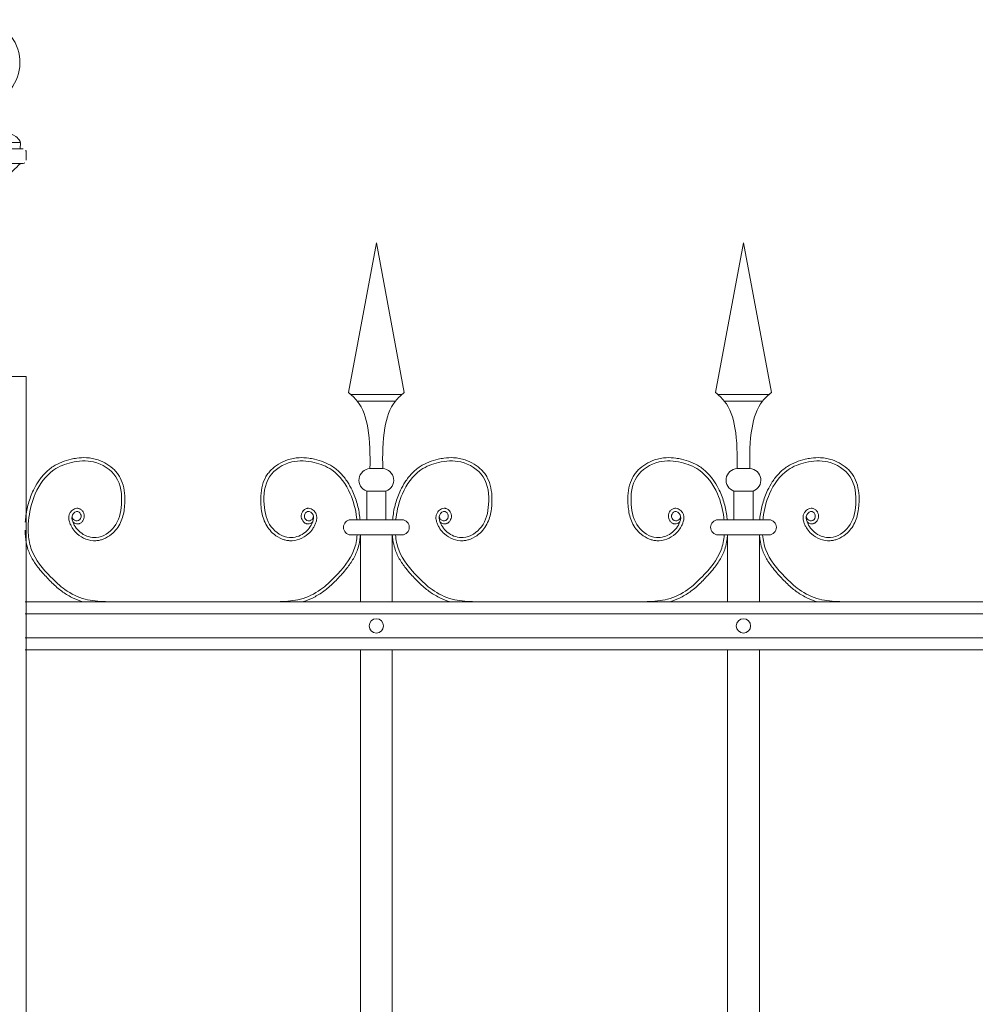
# Model space of a CAD drawing. Header units: millimetres. Extents: x 6567289036 to 6568990308, y 5976640423 to 5977332400.
# Tile 266 of 334: x 6568274420 to 6568275012, y 5976808978 to 5976809588. Entities that reach past the tile are written whole.
import ezdxf

# ---------------------------------------------------------------- set-up
doc = ezdxf.new("R2010")
doc.units = ezdxf.units.MM
doc.layers.add('01_widok', color=7, linetype='Continuous', lineweight=13)

# ---------------------------------------------------------------- blocks, each defined once
blk = doc.blocks.new('A$C6D0402AF')
at = {"layer": '01_widok'}
for p, q in [((0.26249, 1.4602), (0.28, 1.55381)), ((0.29751, 1.4602), (0.28, 1.55381)), ((0.49249, 1.4602), (0.51, 1.55381)), ((0.52751, 1.4602), (0.51, 1.55381)), ((0.28, 1.45881), (0.264, 1.45881)), ((0.28, 1.45881), (0.296, 1.45881)), ((0.51, 1.45881), (0.494, 1.45881)), ((0.51, 1.45881), (0.526, 1.45881)), ((0.28, 1.45481), (0.268, 1.45481)), ((0.28, 1.45481), (0.292, 1.45481)), ((0.51, 1.45481), (0.498, 1.45481)), ((0.51, 1.45481), (0.522, 1.45481)), ((0.28, 1.41247), (0.27601, 1.41247)), ((0.28, 1.41247), (0.28399, 1.41247)), ((0.51, 1.41247), (0.50601, 1.41247)), ((0.51, 1.41247), (0.51399, 1.41247)), ((0.27401, 1.39847), (0.28, 1.39847)), ((0.27401, 1.39847), (0.27401, 1.38047)), ((0.28599, 1.39847), (0.28, 1.39847)), ((0.28599, 1.39847), (0.28599, 1.38047)), ((0.50401, 1.39847), (0.51, 1.39847)), ((0.50401, 1.39847), (0.50401, 1.38047)), ((0.51599, 1.39847), (0.51, 1.39847)), ((0.51599, 1.39847), (0.51599, 1.38047)), ((0.28, 1.38047), (0.264, 1.38047)), ((0.28, 1.38047), (0.296, 1.38047)), ((0.51, 1.38047), (0.494, 1.38047)), ((0.51, 1.38047), (0.526, 1.38047)), ((0.27, 1.371), (0.264, 1.371)), ((0.27, 1.371), (0.27, 1.329)), ((0.27, 1.371), (0.29, 1.371)), ((0.29, 1.371), (0.29, 1.329)), ((0.29, 1.371), (0.296, 1.371)), ((0.5, 1.371), (0.494, 1.371)), ((0.5, 1.371), (0.5, 1.329)), ((0.5, 1.371), (0.52, 1.371)), ((0.52, 1.371), (0.52, 1.329)), ((0.52, 1.371), (0.526, 1.371)), ((2.57, 1.329), (0.06, 1.329)), ((0.06, 1.3215), (2.57, 1.3215)), ((0.06, 1.3065), (2.57, 1.3065)), ((2.57, 1.299), (0.06, 1.299)), ((0.27, 1.299), (0.27, 0.819)), ((0.29, 1.299), (0.29, 0.819)), ((0.5, 1.299), (0.5, 0.819)), ((0.52, 1.299), (0.52, 0.819))]:
    blk.add_line(p, q, dxfattribs=at)
for centre in [(0.28, 1.314), (0.51, 1.314)]:
    blk.add_circle(centre, 0.0045, dxfattribs=at)
for centre, radius, start, end in [((0.27627, 1.40529), 0.00718, 92.05804, 251.68172), ((0.28373, 1.40529), 0.00718, 288.31828, 87.94196), ((0.50627, 1.40529), 0.00718, 92.05804, 251.68172), ((0.51373, 1.40529), 0.00718, 288.31828, 87.94196), ((0.26411, 1.37573), 0.00473, 91.38218, 268.61782), ((0.29589, 1.37573), 0.00473, 271.38218, 88.61782), ((0.49411, 1.37573), 0.00473, 91.38218, 268.61782), ((0.52589, 1.37573), 0.00473, 271.38218, 88.61782)]:
    blk.add_arc(centre, radius, start, end, dxfattribs=at)
for points in [[(0.26249, 1.4602), (0.268, 1.45481), (0.27464, 1.43812), (0.27601, 1.41247)], [(0.29751, 1.4602), (0.292, 1.45481), (0.28536, 1.43812), (0.28399, 1.41247)], [(0.49249, 1.4602), (0.498, 1.45481), (0.50464, 1.43812), (0.50601, 1.41247)], [(0.52751, 1.4602), (0.522, 1.45481), (0.51536, 1.43812), (0.51399, 1.41247)], [(0.06218, 1.38047), (0.06178, 1.37621), (0.06201, 1.371)]]:
    blk.add_spline(points, degree=3, dxfattribs=at)
for points, knots in [([(0.08986, 1.37922), (0.09096, 1.37757), (0.09339, 1.37789), (0.09396, 1.37807), (0.09418, 1.37815), (0.0946, 1.37836), (0.0948, 1.37847), (0.09546, 1.37894), (0.09585, 1.37936), (0.09646, 1.38027), (0.09669, 1.38076), (0.09699, 1.3818), (0.09706, 1.38234), (0.09704, 1.38319), (0.097, 1.3835), (0.09688, 1.38409), (0.09679, 1.38437), (0.09648, 1.38516), (0.0962, 1.38563), (0.09549, 1.38648), (0.09507, 1.38686), (0.09429, 1.38729), (0.09401, 1.38741), (0.0935, 1.38756), (0.09327, 1.3876), (0.09283, 1.38764), (0.09261, 1.38765), (0.09184, 1.3876), (0.09132, 1.38745), (0.09038, 1.38704), (0.08996, 1.38678), (0.0892, 1.38617), (0.08885, 1.38583), (0.08835, 1.3852), (0.08817, 1.38493), (0.08786, 1.38437), (0.08773, 1.38409), (0.08753, 1.38353), (0.08745, 1.38324), (0.08729, 1.38238), (0.08728, 1.3818), (0.08737, 1.38073), (0.08747, 1.38022), (0.08768, 1.37942), (0.08778, 1.37911), (0.08801, 1.37846), (0.08814, 1.37811), (0.08842, 1.37743), (0.08858, 1.37709), (0.08906, 1.3761), (0.08943, 1.37546), (0.09063, 1.37364), (0.09158, 1.37254), (0.09423, 1.37019), (0.09606, 1.36909), (0.10004, 1.36762), (0.10218, 1.36725), (0.10512, 1.36741), (0.10591, 1.36752), (0.10745, 1.36786), (0.1082, 1.36809), (0.1108, 1.36908), (0.11253, 1.37012), (0.1153, 1.37238), (0.11641, 1.37352), (0.11831, 1.376), (0.11909, 1.37732), (0.12037, 1.38006), (0.12086, 1.38148), (0.12162, 1.38434), (0.12188, 1.38578), (0.12221, 1.38832), (0.12231, 1.38942), (0.12244, 1.39164), (0.12247, 1.39275), (0.12242, 1.3961), (0.1222, 1.39834), (0.12127, 1.4027), (0.12056, 1.40482), (0.11904, 1.40768), (0.11851, 1.40853), (0.11732, 1.41014), (0.11666, 1.41091), (0.11455, 1.41306), (0.11295, 1.41432), (0.1095, 1.41644), (0.10765, 1.4173), (0.10453, 1.41835), (0.1033, 1.41867), (0.10082, 1.41913), (0.09958, 1.41926), (0.09634, 1.41941), (0.09434, 1.4193), (0.09115, 1.41887), (0.08993, 1.41864), (0.08676, 1.41791), (0.08482, 1.41733), (0.08104, 1.41583), (0.07921, 1.41491), (0.07654, 1.41318), (0.07562, 1.41251), (0.07388, 1.41106), (0.07305, 1.41028), (0.07069, 1.40783), (0.06929, 1.40604), (0.06696, 1.40249), (0.06599, 1.40075), (0.06384, 1.39627), (0.06283, 1.3935), (0.06126, 1.38785), (0.06072, 1.38498), (0.06029, 1.38152), (0.06023, 1.381), (0.06, 1.379)], [4.6165, 4.6165, 4.6165, 4.6165, 5.188367, 5.188367, 5.549428, 5.549428, 5.910489, 5.910489, 6.837983, 6.837983, 7.765478, 7.765478, 8.692972, 8.692972, 9.190028, 9.190028, 9.687083, 9.687083, 10.618534, 10.618534, 11.549985, 11.549985, 12.010547, 12.010547, 12.33998, 12.33998, 12.669414, 12.669414, 13.561099, 13.561099, 14.452783, 14.452783, 15.344467, 15.344467, 15.940368, 15.940368, 16.492607, 16.492607, 17.044846, 17.044846, 18.200205, 18.200205, 19.355563, 19.355563, 20.151118, 20.151118, 21.100453, 21.100453, 22.049789, 22.049789, 23.94846, 23.94846, 27.745803, 27.745803, 33.221248, 33.221248, 38.696693, 38.696693, 40.725069, 40.725069, 42.753445, 42.753445, 47.908007, 47.908007, 52.041948, 52.041948, 56.17589, 56.17589, 60.309831, 60.309831, 64.342201, 64.342201, 67.40836, 67.40836, 70.47452, 70.47452, 76.606839, 76.606839, 82.739158, 82.739158, 85.455708, 85.455708, 88.172258, 88.172258, 93.605357, 93.605357, 99.038456, 99.038456, 102.482403, 102.482403, 105.92635, 105.92635, 111.504268, 111.504268, 114.996104, 114.996104, 120.708661, 120.708661, 126.421218, 126.421218, 129.587167, 129.587167, 132.753115, 132.753115, 139.085012, 139.085012, 144.64085, 144.64085, 153.114925, 153.114925, 161.589001, 161.589001, 163.11027, 163.11027, 163.11027, 163.11027]), ([(0.24014, 1.37922), (0.23904, 1.37757), (0.23661, 1.37789), (0.23604, 1.37807), (0.23582, 1.37815), (0.2354, 1.37836), (0.2352, 1.37847), (0.23454, 1.37894), (0.23415, 1.37936), (0.23354, 1.38027), (0.23331, 1.38076), (0.23301, 1.3818), (0.23294, 1.38234), (0.23296, 1.38319), (0.233, 1.3835), (0.23312, 1.38409), (0.23321, 1.38437), (0.23352, 1.38516), (0.2338, 1.38563), (0.23451, 1.38648), (0.23493, 1.38686), (0.23571, 1.38729), (0.23599, 1.38741), (0.2365, 1.38756), (0.23673, 1.3876), (0.23717, 1.38764), (0.23739, 1.38765), (0.23816, 1.3876), (0.23868, 1.38745), (0.23962, 1.38704), (0.24004, 1.38678), (0.2408, 1.38617), (0.24115, 1.38583), (0.24165, 1.3852), (0.24183, 1.38493), (0.24214, 1.38437), (0.24227, 1.38409), (0.24247, 1.38353), (0.24255, 1.38324), (0.24271, 1.38238), (0.24272, 1.3818), (0.24263, 1.38073), (0.24253, 1.38022), (0.24232, 1.37942), (0.24222, 1.37911), (0.24199, 1.37846), (0.24186, 1.37811), (0.24158, 1.37743), (0.24142, 1.37709), (0.24094, 1.3761), (0.24057, 1.37546), (0.23937, 1.37364), (0.23842, 1.37254), (0.23577, 1.37019), (0.23394, 1.36909), (0.22996, 1.36762), (0.22782, 1.36725), (0.22488, 1.36741), (0.22409, 1.36752), (0.22255, 1.36786), (0.2218, 1.36809), (0.2192, 1.36908), (0.21747, 1.37012), (0.2147, 1.37238), (0.21359, 1.37352), (0.21169, 1.376), (0.21091, 1.37732), (0.20963, 1.38006), (0.20914, 1.38148), (0.20838, 1.38434), (0.20812, 1.38578), (0.20779, 1.38832), (0.20769, 1.38942), (0.20756, 1.39164), (0.20753, 1.39275), (0.20758, 1.3961), (0.2078, 1.39834), (0.20873, 1.4027), (0.20944, 1.40482), (0.21096, 1.40768), (0.21149, 1.40853), (0.21268, 1.41014), (0.21334, 1.41091), (0.21545, 1.41306), (0.21705, 1.41432), (0.2205, 1.41644), (0.22235, 1.4173), (0.22547, 1.41835), (0.2267, 1.41867), (0.22918, 1.41913), (0.23042, 1.41926), (0.23366, 1.41941), (0.23566, 1.4193), (0.23885, 1.41887), (0.24007, 1.41864), (0.24324, 1.41791), (0.24518, 1.41733), (0.24896, 1.41583), (0.25079, 1.41491), (0.25346, 1.41318), (0.25438, 1.41251), (0.25612, 1.41106), (0.25695, 1.41028), (0.25931, 1.40783), (0.26071, 1.40604), (0.26304, 1.40249), (0.26401, 1.40075), (0.26616, 1.39627), (0.26717, 1.3935), (0.26874, 1.38785), (0.26928, 1.38498), (0.26971, 1.38152), (0.26977, 1.381), (0.26983, 1.38047)], [4.6165, 4.6165, 4.6165, 4.6165, 5.188367, 5.188367, 5.549428, 5.549428, 5.910489, 5.910489, 6.837983, 6.837983, 7.765478, 7.765478, 8.692972, 8.692972, 9.190028, 9.190028, 9.687083, 9.687083, 10.618534, 10.618534, 11.549985, 11.549985, 12.010547, 12.010547, 12.33998, 12.33998, 12.669414, 12.669414, 13.561099, 13.561099, 14.452783, 14.452783, 15.344467, 15.344467, 15.940368, 15.940368, 16.492607, 16.492607, 17.044846, 17.044846, 18.200205, 18.200205, 19.355563, 19.355563, 20.151118, 20.151118, 21.100453, 21.100453, 22.049789, 22.049789, 23.94846, 23.94846, 27.745803, 27.745803, 33.221248, 33.221248, 38.696693, 38.696693, 40.725069, 40.725069, 42.753445, 42.753445, 47.908007, 47.908007, 52.041948, 52.041948, 56.17589, 56.17589, 60.309831, 60.309831, 64.342201, 64.342201, 67.40836, 67.40836, 70.47452, 70.47452, 76.606839, 76.606839, 82.739158, 82.739158, 85.455708, 85.455708, 88.172258, 88.172258, 93.605357, 93.605357, 99.038456, 99.038456, 102.482403, 102.482403, 105.92635, 105.92635, 111.504268, 111.504268, 114.996104, 114.996104, 120.708661, 120.708661, 126.421218, 126.421218, 129.587167, 129.587167, 132.753115, 132.753115, 139.085012, 139.085012, 144.64085, 144.64085, 153.114925, 153.114925, 161.589001, 161.589001, 163.11027, 163.11027, 163.11027, 163.11027]), ([(0.31986, 1.37922), (0.32096, 1.37757), (0.32339, 1.37789), (0.32396, 1.37807), (0.32418, 1.37815), (0.3246, 1.37836), (0.3248, 1.37847), (0.32546, 1.37894), (0.32585, 1.37936), (0.32646, 1.38027), (0.32669, 1.38076), (0.32699, 1.3818), (0.32706, 1.38234), (0.32704, 1.38319), (0.327, 1.3835), (0.32688, 1.38409), (0.32679, 1.38437), (0.32648, 1.38516), (0.3262, 1.38563), (0.32549, 1.38648), (0.32507, 1.38686), (0.32429, 1.38729), (0.32401, 1.38741), (0.3235, 1.38756), (0.32327, 1.3876), (0.32283, 1.38764), (0.32261, 1.38765), (0.32184, 1.3876), (0.32132, 1.38745), (0.32038, 1.38704), (0.31996, 1.38678), (0.3192, 1.38617), (0.31885, 1.38583), (0.31835, 1.3852), (0.31817, 1.38493), (0.31786, 1.38437), (0.31773, 1.38409), (0.31753, 1.38353), (0.31745, 1.38324), (0.31729, 1.38238), (0.31728, 1.3818), (0.31737, 1.38073), (0.31747, 1.38022), (0.31768, 1.37942), (0.31778, 1.37911), (0.31801, 1.37846), (0.31814, 1.37811), (0.31842, 1.37743), (0.31858, 1.37709), (0.31906, 1.3761), (0.31943, 1.37546), (0.32063, 1.37364), (0.32158, 1.37254), (0.32423, 1.37019), (0.32606, 1.36909), (0.33004, 1.36762), (0.33218, 1.36725), (0.33512, 1.36741), (0.33591, 1.36752), (0.33745, 1.36786), (0.3382, 1.36809), (0.3408, 1.36908), (0.34253, 1.37012), (0.3453, 1.37238), (0.34641, 1.37352), (0.34831, 1.376), (0.34909, 1.37732), (0.35037, 1.38006), (0.35086, 1.38148), (0.35162, 1.38434), (0.35188, 1.38578), (0.35221, 1.38832), (0.35231, 1.38942), (0.35244, 1.39164), (0.35247, 1.39275), (0.35242, 1.3961), (0.3522, 1.39834), (0.35127, 1.4027), (0.35056, 1.40482), (0.34904, 1.40768), (0.34851, 1.40853), (0.34732, 1.41014), (0.34666, 1.41091), (0.34455, 1.41306), (0.34295, 1.41432), (0.3395, 1.41644), (0.33765, 1.4173), (0.33453, 1.41835), (0.3333, 1.41867), (0.33082, 1.41913), (0.32958, 1.41926), (0.32634, 1.41941), (0.32434, 1.4193), (0.32115, 1.41887), (0.31993, 1.41864), (0.31676, 1.41791), (0.31482, 1.41733), (0.31104, 1.41583), (0.30921, 1.41491), (0.30654, 1.41318), (0.30562, 1.41251), (0.30388, 1.41106), (0.30305, 1.41028), (0.30069, 1.40783), (0.29929, 1.40604), (0.29696, 1.40249), (0.29599, 1.40075), (0.29384, 1.39627), (0.29283, 1.3935), (0.29126, 1.38785), (0.29072, 1.38498), (0.29029, 1.38152), (0.29023, 1.381), (0.29017, 1.38047)], [4.6165, 4.6165, 4.6165, 4.6165, 5.188367, 5.188367, 5.549428, 5.549428, 5.910489, 5.910489, 6.837983, 6.837983, 7.765478, 7.765478, 8.692972, 8.692972, 9.190028, 9.190028, 9.687083, 9.687083, 10.618534, 10.618534, 11.549985, 11.549985, 12.010547, 12.010547, 12.33998, 12.33998, 12.669414, 12.669414, 13.561099, 13.561099, 14.452783, 14.452783, 15.344467, 15.344467, 15.940368, 15.940368, 16.492607, 16.492607, 17.044846, 17.044846, 18.200205, 18.200205, 19.355563, 19.355563, 20.151118, 20.151118, 21.100453, 21.100453, 22.049789, 22.049789, 23.94846, 23.94846, 27.745803, 27.745803, 33.221248, 33.221248, 38.696693, 38.696693, 40.725069, 40.725069, 42.753445, 42.753445, 47.908007, 47.908007, 52.041948, 52.041948, 56.17589, 56.17589, 60.309831, 60.309831, 64.342201, 64.342201, 67.40836, 67.40836, 70.47452, 70.47452, 76.606839, 76.606839, 82.739158, 82.739158, 85.455708, 85.455708, 88.172258, 88.172258, 93.605357, 93.605357, 99.038456, 99.038456, 102.482403, 102.482403, 105.92635, 105.92635, 111.504268, 111.504268, 114.996104, 114.996104, 120.708661, 120.708661, 126.421218, 126.421218, 129.587167, 129.587167, 132.753115, 132.753115, 139.085012, 139.085012, 144.64085, 144.64085, 153.114925, 153.114925, 161.589001, 161.589001, 163.11027, 163.11027, 163.11027, 163.11027]), ([(0.47014, 1.37922), (0.46904, 1.37757), (0.46661, 1.37789), (0.46604, 1.37807), (0.46582, 1.37815), (0.4654, 1.37836), (0.4652, 1.37847), (0.46454, 1.37894), (0.46415, 1.37936), (0.46354, 1.38027), (0.46331, 1.38076), (0.46301, 1.3818), (0.46294, 1.38234), (0.46296, 1.38319), (0.463, 1.3835), (0.46312, 1.38409), (0.46321, 1.38437), (0.46352, 1.38516), (0.4638, 1.38563), (0.46451, 1.38648), (0.46493, 1.38686), (0.46571, 1.38729), (0.46599, 1.38741), (0.4665, 1.38756), (0.46673, 1.3876), (0.46717, 1.38764), (0.46739, 1.38765), (0.46816, 1.3876), (0.46868, 1.38745), (0.46962, 1.38704), (0.47004, 1.38678), (0.4708, 1.38617), (0.47115, 1.38583), (0.47165, 1.3852), (0.47183, 1.38493), (0.47214, 1.38437), (0.47227, 1.38409), (0.47247, 1.38353), (0.47255, 1.38324), (0.47271, 1.38238), (0.47272, 1.3818), (0.47263, 1.38073), (0.47253, 1.38022), (0.47232, 1.37942), (0.47222, 1.37911), (0.47199, 1.37846), (0.47186, 1.37811), (0.47158, 1.37743), (0.47142, 1.37709), (0.47094, 1.3761), (0.47057, 1.37546), (0.46937, 1.37364), (0.46842, 1.37254), (0.46577, 1.37019), (0.46394, 1.36909), (0.45996, 1.36762), (0.45782, 1.36725), (0.45488, 1.36741), (0.45409, 1.36752), (0.45255, 1.36786), (0.4518, 1.36809), (0.4492, 1.36908), (0.44747, 1.37012), (0.4447, 1.37238), (0.44359, 1.37352), (0.44169, 1.376), (0.44091, 1.37732), (0.43963, 1.38006), (0.43914, 1.38148), (0.43838, 1.38434), (0.43812, 1.38578), (0.43779, 1.38832), (0.43769, 1.38942), (0.43756, 1.39164), (0.43753, 1.39275), (0.43758, 1.3961), (0.4378, 1.39834), (0.43873, 1.4027), (0.43944, 1.40482), (0.44096, 1.40768), (0.44149, 1.40853), (0.44268, 1.41014), (0.44334, 1.41091), (0.44545, 1.41306), (0.44705, 1.41432), (0.4505, 1.41644), (0.45235, 1.4173), (0.45547, 1.41835), (0.4567, 1.41867), (0.45918, 1.41913), (0.46042, 1.41926), (0.46366, 1.41941), (0.46566, 1.4193), (0.46885, 1.41887), (0.47007, 1.41864), (0.47324, 1.41791), (0.47518, 1.41733), (0.47896, 1.41583), (0.48079, 1.41491), (0.48346, 1.41318), (0.48438, 1.41251), (0.48612, 1.41106), (0.48695, 1.41028), (0.48931, 1.40783), (0.49071, 1.40604), (0.49304, 1.40249), (0.49401, 1.40075), (0.49616, 1.39627), (0.49717, 1.3935), (0.49874, 1.38785), (0.49928, 1.38498), (0.49971, 1.38152), (0.49977, 1.381), (0.49983, 1.38047)], [4.6165, 4.6165, 4.6165, 4.6165, 5.188367, 5.188367, 5.549428, 5.549428, 5.910489, 5.910489, 6.837983, 6.837983, 7.765478, 7.765478, 8.692972, 8.692972, 9.190028, 9.190028, 9.687083, 9.687083, 10.618534, 10.618534, 11.549985, 11.549985, 12.010547, 12.010547, 12.33998, 12.33998, 12.669414, 12.669414, 13.561099, 13.561099, 14.452783, 14.452783, 15.344467, 15.344467, 15.940368, 15.940368, 16.492607, 16.492607, 17.044846, 17.044846, 18.200205, 18.200205, 19.355563, 19.355563, 20.151118, 20.151118, 21.100453, 21.100453, 22.049789, 22.049789, 23.94846, 23.94846, 27.745803, 27.745803, 33.221248, 33.221248, 38.696693, 38.696693, 40.725069, 40.725069, 42.753445, 42.753445, 47.908007, 47.908007, 52.041948, 52.041948, 56.17589, 56.17589, 60.309831, 60.309831, 64.342201, 64.342201, 67.40836, 67.40836, 70.47452, 70.47452, 76.606839, 76.606839, 82.739158, 82.739158, 85.455708, 85.455708, 88.172258, 88.172258, 93.605357, 93.605357, 99.038456, 99.038456, 102.482403, 102.482403, 105.92635, 105.92635, 111.504268, 111.504268, 114.996104, 114.996104, 120.708661, 120.708661, 126.421218, 126.421218, 129.587167, 129.587167, 132.753115, 132.753115, 139.085012, 139.085012, 144.64085, 144.64085, 153.114925, 153.114925, 161.589001, 161.589001, 163.11027, 163.11027, 163.11027, 163.11027]), ([(0.54986, 1.37922), (0.55096, 1.37757), (0.55339, 1.37789), (0.55396, 1.37807), (0.55418, 1.37815), (0.5546, 1.37836), (0.5548, 1.37847), (0.55546, 1.37894), (0.55585, 1.37936), (0.55646, 1.38027), (0.55669, 1.38076), (0.55699, 1.3818), (0.55706, 1.38234), (0.55704, 1.38319), (0.557, 1.3835), (0.55688, 1.38409), (0.55679, 1.38437), (0.55648, 1.38516), (0.5562, 1.38563), (0.55549, 1.38648), (0.55507, 1.38686), (0.55429, 1.38729), (0.55401, 1.38741), (0.5535, 1.38756), (0.55327, 1.3876), (0.55283, 1.38764), (0.55261, 1.38765), (0.55184, 1.3876), (0.55132, 1.38745), (0.55038, 1.38704), (0.54996, 1.38678), (0.5492, 1.38617), (0.54885, 1.38583), (0.54835, 1.3852), (0.54817, 1.38493), (0.54786, 1.38437), (0.54773, 1.38409), (0.54753, 1.38353), (0.54745, 1.38324), (0.54729, 1.38238), (0.54728, 1.3818), (0.54737, 1.38073), (0.54747, 1.38022), (0.54768, 1.37942), (0.54778, 1.37911), (0.54801, 1.37846), (0.54814, 1.37811), (0.54842, 1.37743), (0.54858, 1.37709), (0.54906, 1.3761), (0.54943, 1.37546), (0.55063, 1.37364), (0.55158, 1.37254), (0.55423, 1.37019), (0.55606, 1.36909), (0.56004, 1.36762), (0.56218, 1.36725), (0.56512, 1.36741), (0.56591, 1.36752), (0.56745, 1.36786), (0.5682, 1.36809), (0.5708, 1.36908), (0.57253, 1.37012), (0.5753, 1.37238), (0.57641, 1.37352), (0.57831, 1.376), (0.57909, 1.37732), (0.58037, 1.38006), (0.58086, 1.38148), (0.58162, 1.38434), (0.58188, 1.38578), (0.58221, 1.38832), (0.58231, 1.38942), (0.58244, 1.39164), (0.58247, 1.39275), (0.58242, 1.3961), (0.5822, 1.39834), (0.58127, 1.4027), (0.58056, 1.40482), (0.57904, 1.40768), (0.57851, 1.40853), (0.57732, 1.41014), (0.57666, 1.41091), (0.57455, 1.41306), (0.57295, 1.41432), (0.5695, 1.41644), (0.56765, 1.4173), (0.56453, 1.41835), (0.5633, 1.41867), (0.56082, 1.41913), (0.55958, 1.41926), (0.55634, 1.41941), (0.55434, 1.4193), (0.55115, 1.41887), (0.54993, 1.41864), (0.54676, 1.41791), (0.54482, 1.41733), (0.54104, 1.41583), (0.53921, 1.41491), (0.53654, 1.41318), (0.53562, 1.41251), (0.53388, 1.41106), (0.53305, 1.41028), (0.53069, 1.40783), (0.52929, 1.40604), (0.52696, 1.40249), (0.52599, 1.40075), (0.52384, 1.39627), (0.52283, 1.3935), (0.52126, 1.38785), (0.52072, 1.38498), (0.52029, 1.38152), (0.52023, 1.381), (0.52017, 1.38047)], [4.6165, 4.6165, 4.6165, 4.6165, 5.188367, 5.188367, 5.549428, 5.549428, 5.910489, 5.910489, 6.837983, 6.837983, 7.765478, 7.765478, 8.692972, 8.692972, 9.190028, 9.190028, 9.687083, 9.687083, 10.618534, 10.618534, 11.549985, 11.549985, 12.010547, 12.010547, 12.33998, 12.33998, 12.669414, 12.669414, 13.561099, 13.561099, 14.452783, 14.452783, 15.344467, 15.344467, 15.940368, 15.940368, 16.492607, 16.492607, 17.044846, 17.044846, 18.200205, 18.200205, 19.355563, 19.355563, 20.151118, 20.151118, 21.100453, 21.100453, 22.049789, 22.049789, 23.94846, 23.94846, 27.745803, 27.745803, 33.221248, 33.221248, 38.696693, 38.696693, 40.725069, 40.725069, 42.753445, 42.753445, 47.908007, 47.908007, 52.041948, 52.041948, 56.17589, 56.17589, 60.309831, 60.309831, 64.342201, 64.342201, 67.40836, 67.40836, 70.47452, 70.47452, 76.606839, 76.606839, 82.739158, 82.739158, 85.455708, 85.455708, 88.172258, 88.172258, 93.605357, 93.605357, 99.038456, 99.038456, 102.482403, 102.482403, 105.92635, 105.92635, 111.504268, 111.504268, 114.996104, 114.996104, 120.708661, 120.708661, 126.421218, 126.421218, 129.587167, 129.587167, 132.753115, 132.753115, 139.085012, 139.085012, 144.64085, 144.64085, 153.114925, 153.114925, 161.589001, 161.589001, 163.11027, 163.11027, 163.11027, 163.11027]), ([(0.08938, 1.38267), (0.08957, 1.38189), (0.09003, 1.38002), (0.09401, 1.37927), (0.09577, 1.38316), (0.09296, 1.38672), (0.08873, 1.38362), (0.09001, 1.37746), (0.0948, 1.37115), (0.10586, 1.36773), (0.11781, 1.37557), (0.12135, 1.39087), (0.11942, 1.40849), (0.10397, 1.41817), (0.08945, 1.41716), (0.0752, 1.41161), (0.06574, 1.39811), (0.06288, 1.38659), (0.06223, 1.38093), (0.06218, 1.38047)], [0, 0, 0, 0, 2.276171, 5.482858, 9.081143, 12.123133, 16.088096, 20.24215, 29.50989, 38.967775, 52.064989, 66.796785, 84.531155, 101.296087, 115.254866, 127.16367, 146.089907, 161.545397, 162.912572, 162.912572, 162.912572, 162.912572]), ([(0.24062, 1.38267), (0.24043, 1.38189), (0.23997, 1.38002), (0.23599, 1.37927), (0.23423, 1.38316), (0.23704, 1.38672), (0.24127, 1.38362), (0.23999, 1.37746), (0.2352, 1.37115), (0.22414, 1.36773), (0.21219, 1.37557), (0.20865, 1.39087), (0.21058, 1.40849), (0.22603, 1.41817), (0.24055, 1.41716), (0.2548, 1.41161), (0.26426, 1.39811), (0.26712, 1.38659), (0.26777, 1.38093), (0.26782, 1.38047)], [0, 0, 0, 0, 2.276171, 5.482858, 9.081143, 12.123133, 16.088096, 20.24215, 29.50989, 38.967775, 52.064989, 66.796785, 84.531155, 101.296087, 115.254866, 127.16367, 146.089907, 161.545397, 162.912572, 162.912572, 162.912572, 162.912572]), ([(0.31938, 1.38267), (0.31957, 1.38189), (0.32003, 1.38002), (0.32401, 1.37927), (0.32577, 1.38316), (0.32296, 1.38672), (0.31873, 1.38362), (0.32001, 1.37746), (0.3248, 1.37115), (0.33586, 1.36773), (0.34781, 1.37557), (0.35135, 1.39087), (0.34942, 1.40849), (0.33397, 1.41817), (0.31945, 1.41716), (0.3052, 1.41161), (0.29574, 1.39811), (0.29288, 1.38659), (0.29223, 1.38093), (0.29218, 1.38047)], [0, 0, 0, 0, 2.276171, 5.482858, 9.081143, 12.123133, 16.088096, 20.24215, 29.50989, 38.967775, 52.064989, 66.796785, 84.531155, 101.296087, 115.254866, 127.16367, 146.089907, 161.545397, 162.912572, 162.912572, 162.912572, 162.912572]), ([(0.47062, 1.38267), (0.47043, 1.38189), (0.46997, 1.38002), (0.46599, 1.37927), (0.46423, 1.38316), (0.46704, 1.38672), (0.47127, 1.38362), (0.46999, 1.37746), (0.4652, 1.37115), (0.45414, 1.36773), (0.44219, 1.37557), (0.43865, 1.39087), (0.44058, 1.40849), (0.45603, 1.41817), (0.47055, 1.41716), (0.4848, 1.41161), (0.49426, 1.39811), (0.49712, 1.38659), (0.49777, 1.38093), (0.49782, 1.38047)], [0, 0, 0, 0, 2.276171, 5.482858, 9.081143, 12.123133, 16.088096, 20.24215, 29.50989, 38.967775, 52.064989, 66.796785, 84.531155, 101.296087, 115.254866, 127.16367, 146.089907, 161.545397, 162.912572, 162.912572, 162.912572, 162.912572]), ([(0.54938, 1.38267), (0.54957, 1.38189), (0.55003, 1.38002), (0.55401, 1.37927), (0.55577, 1.38316), (0.55296, 1.38672), (0.54873, 1.38362), (0.55001, 1.37746), (0.5548, 1.37115), (0.56586, 1.36773), (0.57781, 1.37557), (0.58135, 1.39087), (0.57942, 1.40849), (0.56397, 1.41817), (0.54945, 1.41716), (0.5352, 1.41161), (0.52574, 1.39811), (0.52288, 1.38659), (0.52223, 1.38093), (0.52218, 1.38047)], [0, 0, 0, 0, 2.276171, 5.482858, 9.081143, 12.123133, 16.088096, 20.24215, 29.50989, 38.967775, 52.064989, 66.796785, 84.531155, 101.296087, 115.254866, 127.16367, 146.089907, 161.545397, 162.912572, 162.912572, 162.912572, 162.912572]), ([(0.06, 1.371), (0.06, 1.379), (0.06022, 1.36872), (0.06065, 1.36597), (0.06101, 1.36438), (0.06184, 1.36164), (0.06227, 1.36048), (0.06324, 1.35824), (0.0638, 1.35715), (0.0656, 1.35398), (0.06699, 1.35198), (0.0695, 1.34881), (0.07054, 1.3476), (0.07256, 1.34535), (0.07355, 1.3443), (0.0765, 1.34125), (0.07852, 1.33925), (0.08166, 1.33664), (0.08264, 1.33588), (0.08568, 1.33375), (0.08785, 1.33251), (0.09215, 1.33049), (0.09426, 1.32967), (0.09641, 1.329)], [172.067248, 172.067248, 172.067248, 172.067248, 175.307441, 175.307441, 179.950369, 179.950369, 183.428024, 183.428024, 186.90568, 186.90568, 193.860991, 193.860991, 198.444931, 198.444931, 202.5856, 202.5856, 210.86694, 210.86694, 214.411979, 214.411979, 221.502058, 221.502058, 227.966753, 227.966753, 227.966753, 227.966753]), ([(0.06201, 1.371), (0.06226, 1.36776), (0.06423, 1.35775), (0.0738, 1.34652), (0.08503, 1.33583), (0.09701, 1.32998), (0.10742, 1.32929), (0.11309, 1.32906), (0.11449, 1.329)], [172.218122, 172.218122, 172.218122, 172.218122, 181.855132, 202.579273, 214.575372, 228.542226, 241.353249, 245.573586, 245.573586, 245.573586, 245.573586]), ([(0.26799, 1.371), (0.26774, 1.36776), (0.26577, 1.35775), (0.2562, 1.34652), (0.24497, 1.33583), (0.23299, 1.32998), (0.22258, 1.32929), (0.21691, 1.32906), (0.21551, 1.329)], [172.218122, 172.218122, 172.218122, 172.218122, 181.855132, 202.579273, 214.575372, 228.542226, 241.353249, 245.573586, 245.573586, 245.573586, 245.573586]), ([(0.27, 1.371), (0.26991, 1.36986), (0.26978, 1.36872), (0.26935, 1.36597), (0.26899, 1.36438), (0.26816, 1.36164), (0.26773, 1.36048), (0.26676, 1.35824), (0.2662, 1.35715), (0.2644, 1.35398), (0.26301, 1.35198), (0.2605, 1.34881), (0.25946, 1.3476), (0.25744, 1.34535), (0.25645, 1.3443), (0.2535, 1.34125), (0.25148, 1.33925), (0.24834, 1.33664), (0.24736, 1.33588), (0.24432, 1.33375), (0.24215, 1.33251), (0.23785, 1.33049), (0.23574, 1.32967), (0.23359, 1.329)], [172.067248, 172.067248, 172.067248, 172.067248, 175.307441, 175.307441, 179.950369, 179.950369, 183.428024, 183.428024, 186.90568, 186.90568, 193.860991, 193.860991, 198.444931, 198.444931, 202.5856, 202.5856, 210.86694, 210.86694, 214.411979, 214.411979, 221.502058, 221.502058, 227.966753, 227.966753, 227.966753, 227.966753]), ([(0.29, 1.371), (0.29009, 1.36986), (0.29022, 1.36872), (0.29065, 1.36597), (0.29101, 1.36438), (0.29184, 1.36164), (0.29227, 1.36048), (0.29324, 1.35824), (0.2938, 1.35715), (0.2956, 1.35398), (0.29699, 1.35198), (0.2995, 1.34881), (0.30054, 1.3476), (0.30256, 1.34535), (0.30355, 1.3443), (0.3065, 1.34125), (0.30852, 1.33925), (0.31166, 1.33664), (0.31264, 1.33588), (0.31568, 1.33375), (0.31785, 1.33251), (0.32215, 1.33049), (0.32426, 1.32967), (0.32641, 1.329)], [172.067248, 172.067248, 172.067248, 172.067248, 175.307441, 175.307441, 179.950369, 179.950369, 183.428024, 183.428024, 186.90568, 186.90568, 193.860991, 193.860991, 198.444931, 198.444931, 202.5856, 202.5856, 210.86694, 210.86694, 214.411979, 214.411979, 221.502058, 221.502058, 227.966753, 227.966753, 227.966753, 227.966753]), ([(0.29201, 1.371), (0.29226, 1.36776), (0.29423, 1.35775), (0.3038, 1.34652), (0.31503, 1.33583), (0.32701, 1.32998), (0.33742, 1.32929), (0.34309, 1.32906), (0.34449, 1.329)], [172.218122, 172.218122, 172.218122, 172.218122, 181.855132, 202.579273, 214.575372, 228.542226, 241.353249, 245.573586, 245.573586, 245.573586, 245.573586]), ([(0.49799, 1.371), (0.49774, 1.36776), (0.49577, 1.35775), (0.4862, 1.34652), (0.47497, 1.33583), (0.46299, 1.32998), (0.45258, 1.32929), (0.44691, 1.32906), (0.44551, 1.329)], [172.218122, 172.218122, 172.218122, 172.218122, 181.855132, 202.579273, 214.575372, 228.542226, 241.353249, 245.573586, 245.573586, 245.573586, 245.573586]), ([(0.5, 1.371), (0.49991, 1.36986), (0.49978, 1.36872), (0.49935, 1.36597), (0.49899, 1.36438), (0.49816, 1.36164), (0.49773, 1.36048), (0.49676, 1.35824), (0.4962, 1.35715), (0.4944, 1.35398), (0.49301, 1.35198), (0.4905, 1.34881), (0.48946, 1.3476), (0.48744, 1.34535), (0.48645, 1.3443), (0.4835, 1.34125), (0.48148, 1.33925), (0.47834, 1.33664), (0.47736, 1.33588), (0.47432, 1.33375), (0.47215, 1.33251), (0.46785, 1.33049), (0.46574, 1.32967), (0.46359, 1.329)], [172.067248, 172.067248, 172.067248, 172.067248, 175.307441, 175.307441, 179.950369, 179.950369, 183.428024, 183.428024, 186.90568, 186.90568, 193.860991, 193.860991, 198.444931, 198.444931, 202.5856, 202.5856, 210.86694, 210.86694, 214.411979, 214.411979, 221.502058, 221.502058, 227.966753, 227.966753, 227.966753, 227.966753]), ([(0.52, 1.371), (0.52009, 1.36986), (0.52022, 1.36872), (0.52065, 1.36597), (0.52101, 1.36438), (0.52184, 1.36164), (0.52227, 1.36048), (0.52324, 1.35824), (0.5238, 1.35715), (0.5256, 1.35398), (0.52699, 1.35198), (0.5295, 1.34881), (0.53054, 1.3476), (0.53256, 1.34535), (0.53355, 1.3443), (0.5365, 1.34125), (0.53852, 1.33925), (0.54166, 1.33664), (0.54264, 1.33588), (0.54568, 1.33375), (0.54785, 1.33251), (0.55215, 1.33049), (0.55426, 1.32967), (0.55641, 1.329)], [172.067248, 172.067248, 172.067248, 172.067248, 175.307441, 175.307441, 179.950369, 179.950369, 183.428024, 183.428024, 186.90568, 186.90568, 193.860991, 193.860991, 198.444931, 198.444931, 202.5856, 202.5856, 210.86694, 210.86694, 214.411979, 214.411979, 221.502058, 221.502058, 227.966753, 227.966753, 227.966753, 227.966753]), ([(0.52201, 1.371), (0.52226, 1.36776), (0.52423, 1.35775), (0.5338, 1.34652), (0.54503, 1.33583), (0.55701, 1.32998), (0.56742, 1.32929), (0.57309, 1.32906), (0.57449, 1.329)], [172.218122, 172.218122, 172.218122, 172.218122, 181.855132, 202.579273, 214.575372, 228.542226, 241.353249, 245.573586, 245.573586, 245.573586, 245.573586])]:
    blk.add_open_spline(points, degree=3, knots=knots, dxfattribs=at)
blk = doc.blocks.new('A$C6613173D')
at = {"layer": '01_widok'}
for p, q in [((0.35061, 0.2444), (0.37694, 0.2444)), ((0.37685, 0.2404), (0.37694, 0.2444)), ((0.35061, 0.2404), (0.37861, 0.2404)), ((0.38061, 0.2384), (0.38061, 0.2334)), ((0.35061, 0.2314), (0.37861, 0.2314)), ((0.32061, 0.0994), (0.38061, 0.0994)), ((0.38061, 0.0994), (0.38061, -1.25224))]:
    blk.add_line(p, q, dxfattribs=at)
for centre, radius, start, end in [((0.35016, 0.29385), 0.02655, 297.96057, 89.03092), ((0.37861, 0.2384), 0.002, 0, 90), ((0.37861, 0.2334), 0.002, 270, 0)]:
    blk.add_arc(centre, radius, start, end, dxfattribs=at)
for points, knots in [([(0.37694, 0.2444), (0.37689, 0.24463), (0.37645, 0.2461), (0.3737, 0.2488), (0.36908, 0.25021), (0.36455, 0.25554), (0.36258, 0.25964), (0.36261, 0.2624)], [2.774362, 2.774362, 2.774362, 2.774362, 3.490427, 7.508595, 13.38101, 17.769363, 27.74801, 27.74801, 27.74801, 27.74801]), ([(0.36549, 0.2164), (0.36602, 0.21656), (0.36707, 0.2169), (0.36842, 0.21894), (0.36805, 0.22305), (0.37254, 0.22697), (0.3755, 0.22991), (0.37697, 0.2314)], [0, 0, 0, 0, 1.627023, 3.22043, 6.907446, 13.144432, 19.532717, 19.532717, 19.532717, 19.532717])]:
    blk.add_open_spline(points, degree=3, knots=knots, dxfattribs=at)

msp = doc.modelspace()

# ---------------------------------------------------------------- block references
at = {"xscale": 1000, "yscale": 1000, "zscale": 1000}
msp.add_blockref('A$C6613173D', (6568274043.167176, 5976809267.287602), dxfattribs=at)
at = {"xscale": 988.5931585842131, "yscale": 988.5931585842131, "zscale": 988.5931585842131, "rotation": 3.128671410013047e-08}
msp.add_blockref('A$C6D0402AF', (6568274363.772759, 5976807913.376673), dxfattribs=at)

doc.saveas('drawing.dxf')
